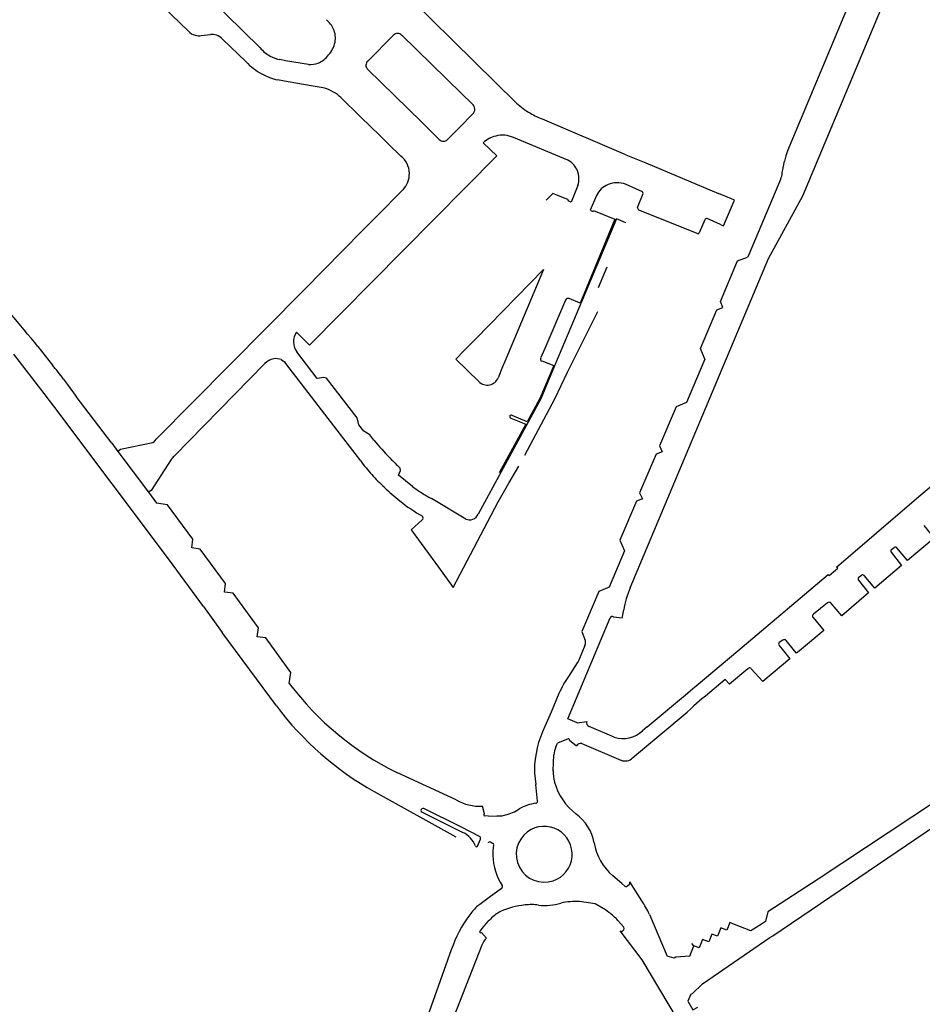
# Model space of a CAD drawing. Extents: x 148869 to 161638, y 453607 to 469810.
# Tile 863 of 1056: x 159128.04 to 159130.31, y 459844.93 to 459847.41. Entities that reach past the tile are written whole.
import ezdxf

# ---------------------------------------------------------------- set-up
doc = ezdxf.new("R2010")
doc.units = 0
doc.layers.add('LKI_V01_KANTRIJWEG', color=252, linetype='CONTINUOUS')

msp = doc.modelspace()

# ---------------------------------------------------------------- linework, layer by layer
at = {"layer": 'LKI_V01_KANTRIJWEG'}
for p, q in [((159129.9719, 459847.0804), (159130.296, 459847.8553)), ((159129.9719, 459847.0804), (159130.296, 459847.8553)), ((159128.6426, 459847.3386), (159128.4685, 459847.5099)), ((159128.6426, 459847.3386), (159128.4685, 459847.5099)), ((159128.377, 459847.4627), (159128.4616, 459847.3806)), ((159128.377, 459847.4627), (159128.4616, 459847.3806)), ((159129.2884, 459847.1996), (159129.0214, 459847.4628)), ((159129.2884, 459847.1996), (159129.0214, 459847.4628)), ((159128.4941, 459847.3695), (159128.5174, 459847.3725)), ((159128.4941, 459847.3695), (159128.5174, 459847.3725)), ((159128.5479, 459847.3606), (159128.607, 459847.3033)), ((159128.5479, 459847.3606), (159128.607, 459847.3033)), ((159128.9602, 459847.3519), (159128.9786, 459847.3702)), ((159128.9602, 459847.3519), (159128.9786, 459847.3702)), ((159128.9992, 459847.3702), (159129.1498, 459847.2237)), ((159128.9992, 459847.3702), (159129.1498, 459847.2237)), ((159128.9322, 459847.3239), (159128.9602, 459847.3519)), ((159128.9322, 459847.3239), (159128.9602, 459847.3519)), ((159128.7064, 459847.306), (159128.6924, 459847.309)), ((159128.7064, 459847.306), (159128.6924, 459847.309)), ((159128.7645, 459847.2967), (159128.7064, 459847.306)), ((159128.7645, 459847.2967), (159128.7064, 459847.306)), ((159128.9135, 459847.3052), (159128.9322, 459847.3239)), ((159128.9135, 459847.3052), (159128.9322, 459847.3239)), ((159129.0487, 459847.1521), (159128.9141, 459847.2839)), ((159129.0487, 459847.1521), (159128.9141, 459847.2839)), ((159128.7135, 459847.253), (159128.6865, 459847.258)), ((159128.7135, 459847.253), (159128.6865, 459847.258)), ((159128.776, 459847.2417), (159128.7135, 459847.253)), ((159128.776, 459847.2417), (159128.7135, 459847.253)), ((159128.8017, 459847.2378), (159128.776, 459847.2417)), ((159128.8017, 459847.2378), (159128.776, 459847.2417)), ((159128.8956, 459847.1648), (159128.8458, 459847.2134)), ((159128.8956, 459847.1648), (159128.8458, 459847.2134)), ((159129.1498, 459847.2237), (159129.1768, 459847.1974)), ((159129.1498, 459847.2237), (159129.1768, 459847.1974)), ((159128.9447, 459847.1169), (159128.8956, 459847.1648)), ((159128.9447, 459847.1169), (159128.8956, 459847.1648)), ((159129.1775, 459847.1718), (159129.1454, 459847.1392)), ((159129.1775, 459847.1718), (159129.1454, 459847.1392)), ((159129.5641, 459847.0693), (159129.3544, 459847.1588)), ((159129.5641, 459847.0693), (159129.3544, 459847.1588)), ((159129.0937, 459847.1081), (159129.0487, 459847.1521)), ((159129.0937, 459847.1081), (159129.0487, 459847.1521)), ((159129.1454, 459847.1392), (159129.1138, 459847.1072)), ((159129.1454, 459847.1392), (159129.1138, 459847.1072)), ((159128.9658, 459847.0962), (159128.9447, 459847.1169)), ((159128.9658, 459847.0962), (159128.9447, 459847.1169)), ((159129.4182, 459847.0554), (159129.2811, 459847.1126)), ((159129.4182, 459847.0554), (159129.2811, 459847.1126)), ((159128.9974, 459847.0658), (159128.9658, 459847.0962)), ((159128.9974, 459847.0658), (159128.9658, 459847.0962)), ((159129.5641, 459847.0693), (159129.6146, 459847.049)), ((159129.5641, 459847.0693), (159129.6146, 459847.049)), ((159129.6146, 459847.049), (159129.7974, 459846.9716)), ((159129.6146, 459847.049), (159129.7974, 459846.9716)), ((159129.9581, 459847.0235), (159129.9642, 459847.0528)), ((159129.9581, 459847.0235), (159129.9642, 459847.0528)), ((159129.934, 459846.9597), (159129.9544, 459847.0081)), ((159129.934, 459846.9597), (159129.9544, 459847.0081)), ((159129.6063, 459846.9759), (159129.5633, 459846.9948)), ((159129.6063, 459846.9759), (159129.5633, 459846.9948)), ((159128.9432, 459846.9214), (159128.9958, 459846.9747)), ((159128.9432, 459846.9214), (159128.9958, 459846.9747)), ((159128.9958, 459846.9747), (159129.0026, 459846.9814)), ((159128.9958, 459846.9747), (159129.0026, 459846.9814)), ((159129.8302, 459846.958), (159129.7974, 459846.9716)), ((159129.8302, 459846.958), (159129.7974, 459846.9716)), ((159129.8752, 459846.8206), (159129.934, 459846.9597)), ((159129.8752, 459846.8206), (159129.934, 459846.9597)), ((159128.9005, 459846.8781), (159128.9432, 459846.9214)), ((159128.9005, 459846.8781), (159128.9432, 459846.9214)), ((159129.8027, 459846.8937), (159129.7689, 459846.9085)), ((159129.8027, 459846.8937), (159129.7689, 459846.9085)), ((159129.7628, 459846.9053), (159129.7489, 459846.8724)), ((159129.7628, 459846.9053), (159129.7489, 459846.8724)), ((159128.8022, 459846.7784), (159128.9005, 459846.8781)), ((159128.8022, 459846.7784), (159128.9005, 459846.8781)), ((159129.7436, 459846.8706), (159129.7339, 459846.8748)), ((159129.7436, 459846.8706), (159129.7339, 459846.8748)), ((159129.8752, 459846.8206), (159129.8707, 459846.8116)), ((159129.8752, 459846.8206), (159129.8707, 459846.8116)), ((159129.4948, 459846.7349), (159129.5172, 459846.7866)), ((159129.4948, 459846.7349), (159129.5172, 459846.7866)), ((159128.7899, 459846.766), (159128.766, 459846.7418)), ((159128.7899, 459846.766), (159128.766, 459846.7418)), ((159128.8022, 459846.7784), (159128.7899, 459846.766)), ((159128.8022, 459846.7784), (159128.7899, 459846.766)), ((159129.3564, 459846.7806), (159129.1857, 459846.6054)), ((159129.3564, 459846.7806), (159129.1857, 459846.6054)), ((159129.3564, 459846.7806), (159129.2588, 459846.5481)), ((159129.3564, 459846.7806), (159129.2588, 459846.5481)), ((159128.766, 459846.7418), (159128.7506, 459846.7262)), ((159128.766, 459846.7418), (159128.7506, 459846.7262)), ((159128.7506, 459846.7262), (159128.3809, 459846.3526)), ((159128.7506, 459846.7262), (159128.3809, 459846.3526)), ((159129.412, 459846.7029), (159129.3595, 459846.5811)), ((159129.412, 459846.7029), (159129.3595, 459846.5811)), ((159128.082, 459846.5862), (159128.1195, 459846.5395)), ((159128.082, 459846.5862), (159128.1195, 459846.5395)), ((159129.1857, 459846.6054), (159129.1569, 459846.5758)), ((159129.1857, 459846.6054), (159129.1569, 459846.5758)), ((159128.7863, 459846.5059), (159128.735, 459846.5724)), ((159128.7863, 459846.5059), (159128.735, 459846.5724)), ((159129.1569, 459846.5758), (159129.1356, 459846.5539)), ((159129.1569, 459846.5758), (159129.1356, 459846.5539)), ((159129.3595, 459846.5811), (159129.3495, 459846.5581)), ((159129.3595, 459846.5811), (159129.3495, 459846.5581)), ((159129.3963, 459846.5652), (159129.3845, 459846.5372)), ((159129.3963, 459846.5652), (159129.3845, 459846.5372)), ((159128.4261, 459846.3102), (159128.6543, 459846.5435)), ((159128.4261, 459846.3102), (159128.6543, 459846.5435)), ((159128.6957, 459846.5532), (159128.7038, 459846.5472)), ((159128.6957, 459846.5532), (159128.7038, 459846.5472)), ((159129.1932, 459846.4982), (159129.1356, 459846.5539)), ((159129.1932, 459846.4982), (159129.1356, 459846.5539)), ((159129.2588, 459846.5481), (159129.2528, 459846.5346)), ((159129.2588, 459846.5481), (159129.2528, 459846.5346)), ((159129.3522, 459846.5497), (159129.3825, 459846.538)), ((159129.3522, 459846.5497), (159129.3825, 459846.538)), ((159129.2528, 459846.5346), (159129.2419, 459846.5071)), ((159129.2528, 459846.5346), (159129.2419, 459846.5071)), ((159128.1467, 459846.5042), (159128.1793, 459846.4606)), ((159128.1467, 459846.5042), (159128.1793, 459846.4606)), ((159128.2685, 459846.3429), (159128.1793, 459846.4606)), ((159128.2685, 459846.3429), (159128.1793, 459846.4606)), ((159128.929, 459846.3505), (159128.9191, 459846.3636)), ((159128.929, 459846.3505), (159128.9191, 459846.3636)), ((159128.2685, 459846.3429), (159128.2841, 459846.3219)), ((159128.2685, 459846.3429), (159128.2841, 459846.3219)), ((159128.3751, 459846.3464), (159128.3809, 459846.3526)), ((159128.3751, 459846.3464), (159128.3809, 459846.3526)), ((159128.2841, 459846.3219), (159128.361, 459846.2191)), ((159128.2841, 459846.3219), (159128.361, 459846.2191)), ((159128.4204, 459846.3041), (159128.4261, 459846.3102)), ((159128.4204, 459846.3041), (159128.4261, 459846.3102)), ((159129.2691, 459846.2419), (159129.2941, 459846.2848)), ((159129.2691, 459846.2419), (159129.2941, 459846.2848)), ((159129.0267, 459846.2332), (159128.9914, 459846.262)), ((159129.0267, 459846.2332), (159128.9914, 459846.262)), ((159128.361, 459846.2191), (159128.3816, 459846.1915)), ((159128.361, 459846.2191), (159128.3816, 459846.1915)), ((159128.4089, 459846.1871), (159128.3816, 459846.1915)), ((159128.4089, 459846.1871), (159128.3816, 459846.1915)), ((159129.1604, 459846.1515), (159129.074, 459846.203)), ((159129.1604, 459846.1515), (159129.074, 459846.203)), ((159129.0511, 459846.1492), (159129.0232, 459846.1246)), ((159129.0511, 459846.1492), (159129.0232, 459846.1246)), ((159129.0232, 459846.1246), (159129.092, 459846.0302)), ((159129.0232, 459846.1246), (159129.092, 459846.0302)), ((159129.5607, 459846.0712), (159129.522, 459845.9796)), ((159129.5607, 459846.0712), (159129.522, 459845.9796)), ((159130.2334, 459846.0747), (159130.2402, 459846.0799)), ((159130.2334, 459846.0747), (159130.2402, 459846.0799)), ((159128.5, 459845.9308), (159128.4145, 459846.048)), ((159128.5, 459845.9308), (159128.4145, 459846.048)), ((159129.092, 459846.0302), (159129.129, 459845.9794)), ((159129.092, 459846.0302), (159129.129, 459845.9794)), ((159130.1517, 459846.0056), (159130.1577, 459846.0101)), ((159130.1517, 459846.0056), (159130.1577, 459846.0101)), ((159130.0719, 459845.9404), (159130.037, 459845.9118)), ((159130.0719, 459845.9404), (159130.037, 459845.9118)), ((159128.5, 459845.9308), (159128.5469, 459845.866)), ((159128.5, 459845.9308), (159128.5469, 459845.866)), ((159129.5549, 459845.9019), (159129.5586, 459845.9224)), ((159129.5549, 459845.9019), (159129.5586, 459845.9224)), ((159129.4177, 459845.6478), (159129.5247, 459845.9029)), ((159129.4177, 459845.6478), (159129.5247, 459845.9029)), ((159129.5549, 459845.9019), (159129.5325, 459845.9045)), ((159129.5549, 459845.9019), (159129.5325, 459845.9045)), ((159128.6836, 459845.6806), (159128.5469, 459845.866)), ((159128.6836, 459845.6806), (159128.5469, 459845.866)), ((159129.9592, 459845.8467), (159129.9507, 459845.8401)), ((159129.9592, 459845.8467), (159129.9507, 459845.8401)), ((159129.9888, 459845.8195), (159129.9677, 459845.8457)), ((159129.9888, 459845.8195), (159129.9677, 459845.8457)), ((159129.7415, 459845.7316), (159129.8459, 459845.8195)), ((159129.7415, 459845.7316), (159129.8459, 459845.8195)), ((159129.9505, 459845.8329), (159129.9611, 459845.8195)), ((159129.9505, 459845.8329), (159129.9611, 459845.8195)), ((159129.814, 459845.747), (159129.7645, 459845.7056)), ((159129.814, 459845.747), (159129.7645, 459845.7056)), ((159129.7135, 459845.7076), (159129.733, 459845.7246)), ((159129.7135, 459845.7076), (159129.733, 459845.7246)), ((159129.733, 459845.7246), (159129.7415, 459845.7316)), ((159129.733, 459845.7246), (159129.7415, 459845.7316)), ((159129.3954, 459845.7118), (159129.3755, 459845.6653)), ((159129.3954, 459845.7118), (159129.3755, 459845.6653)), ((159129.6176, 459845.6277), (159129.704, 459845.7006)), ((159129.6176, 459845.6277), (159129.704, 459845.7006)), ((159129.704, 459845.7006), (159129.7135, 459845.7076)), ((159129.704, 459845.7006), (159129.7135, 459845.7076)), ((159129.7555, 459845.6986), (159129.7355, 459845.6811)), ((159129.7555, 459845.6986), (159129.7355, 459845.6811)), ((159129.7645, 459845.7056), (159129.7555, 459845.6986)), ((159129.7645, 459845.7056), (159129.7555, 459845.6986)), ((159129.7275, 459845.6736), (159129.7184, 459845.6649)), ((159129.7275, 459845.6736), (159129.7184, 459845.6649)), ((159129.7355, 459845.6811), (159129.7275, 459845.6736)), ((159129.7355, 459845.6811), (159129.7275, 459845.6736)), ((159129.3755, 459845.6653), (159129.3599, 459845.6287)), ((159129.3755, 459845.6653), (159129.3599, 459845.6287)), ((159129.4413, 459845.6382), (159129.4177, 459845.6478)), ((159129.4413, 459845.6382), (159129.4177, 459845.6478)), ((159129.5812, 459845.5501), (159129.7184, 459845.6649)), ((159129.5812, 459845.5501), (159129.7184, 459845.6649)), ((159129.4413, 459845.6382), (159129.4657, 459845.6417)), ((159129.4413, 459845.6382), (159129.4657, 459845.6417)), ((159129.5348, 459845.602), (159129.4717, 459845.6289)), ((159129.5348, 459845.602), (159129.4717, 459845.6289)), ((159129.6176, 459845.6277), (159129.6063, 459845.6179)), ((159129.6176, 459845.6277), (159129.6063, 459845.6179)), ((159129.4189, 459845.5978), (159129.3918, 459845.5873)), ((159129.4189, 459845.5978), (159129.3918, 459845.5873)), ((159129.422, 459845.5943), (159129.4399, 459845.5804)), ((159129.422, 459845.5943), (159129.4399, 459845.5804)), ((159129.3879, 459845.5774), (159129.3918, 459845.5873)), ((159129.3879, 459845.5774), (159129.3918, 459845.5873)), ((159129.4528, 459845.5858), (159129.5518, 459845.544)), ((159129.4528, 459845.5858), (159129.5518, 459845.544)), ((159129.3806, 459845.5176), (159129.3828, 459845.5574)), ((159129.3806, 459845.5176), (159129.3828, 459845.5574)), ((159129.1368, 459845.4438), (159128.987, 459845.5131)), ((159129.1368, 459845.4438), (159128.987, 459845.5131)), ((159129.3338, 459845.5181), (159129.3338, 459845.5109)), ((159129.3338, 459845.5181), (159129.3338, 459845.5109)), ((159129.3338, 459845.5109), (159129.337, 459845.4827)), ((159129.3338, 459845.5109), (159129.337, 459845.4827)), ((159129.3418, 459845.441), (159129.337, 459845.4827)), ((159129.3418, 459845.441), (159129.337, 459845.4827)), ((159128.9297, 459845.4648), (159129.1353, 459845.351)), ((159128.9297, 459845.4648), (159129.1353, 459845.351)), ((159129.1478, 459845.3757), (159129.0551, 459845.4222)), ((159129.1478, 459845.3757), (159129.0551, 459845.4222)), ((159129.2076, 459845.4086), (159129.2025, 459845.4283)), ((159129.2076, 459845.4086), (159129.2025, 459845.4283)), ((159129.0508, 459845.4132), (159129.1535, 459845.362)), ((159129.0508, 459845.4132), (159129.1535, 459845.362)), ((159129.2183, 459845.4031), (159129.2082, 459845.4037)), ((159129.2183, 459845.4031), (159129.2082, 459845.4037)), ((159129.2526, 459845.4042), (159129.2607, 459845.4062)), ((159129.2526, 459845.4042), (159129.2607, 459845.4062)), ((159129.9341, 459845.1017), (159130.3921, 459845.4124)), ((159129.9341, 459845.1017), (159130.3921, 459845.4124)), ((159129.1953, 459845.3519), (159129.1478, 459845.3757)), ((159129.1953, 459845.3519), (159129.1478, 459845.3757)), ((159129.1902, 459845.3276), (159129.1974, 459845.3451)), ((159129.1902, 459845.3276), (159129.1974, 459845.3451)), ((159129.2236, 459845.3378), (159129.228, 459845.3352)), ((159129.2236, 459845.3378), (159129.228, 459845.3352)), ((159129.5539, 459845.2333), (159129.5311, 459845.2526)), ((159129.5539, 459845.2333), (159129.5311, 459845.2526)), ((159129.2508, 459845.221), (159129.2199, 459845.1983)), ((159129.2508, 459845.221), (159129.2199, 459845.1983)), ((159129.5539, 459845.2333), (159129.5614, 459845.227)), ((159129.5539, 459845.2333), (159129.5614, 459845.227)), ((159129.5684, 459845.2275), (159129.573, 459845.2319)), ((159129.5684, 459845.2275), (159129.573, 459845.2319)), ((159129.6043, 459845.19), (159129.5737, 459845.2379)), ((159129.6043, 459845.19), (159129.5737, 459845.2379)), ((159129.2199, 459845.1983), (159129.1957, 459845.1806)), ((159129.2199, 459845.1983), (159129.1957, 459845.1806)), ((159129.1957, 459845.1806), (159129.1907, 459845.1768)), ((159129.1957, 459845.1806), (159129.1907, 459845.1768)), ((159129.4868, 459845.1823), (159129.4476, 459845.1876)), ((159129.4868, 459845.1823), (159129.4476, 459845.1876)), ((159129.5129, 459845.1671), (159129.4868, 459845.1823)), ((159129.5129, 459845.1671), (159129.4868, 459845.1823)), ((159129.5211, 459845.1604), (159129.5129, 459845.1671)), ((159129.5211, 459845.1604), (159129.5129, 459845.1671)), ((159129.6234, 459845.1554), (159129.6679, 459845.0502)), ((159129.6234, 459845.1554), (159129.6679, 459845.0502)), ((159129.8786, 459845.1138), (159129.838, 459845.13)), ((159129.8786, 459845.1138), (159129.838, 459845.13)), ((159129.9056, 459845.1307), (159129.8786, 459845.1138)), ((159129.9056, 459845.1307), (159129.8786, 459845.1138)), ((159129.9136, 459845.1357), (159129.9056, 459845.1307)), ((159129.9136, 459845.1357), (159129.9056, 459845.1307)), ((159129.9161, 459845.1372), (159129.9136, 459845.1357)), ((159129.9161, 459845.1372), (159129.9136, 459845.1357)), ((159129.2016, 459845.1211), (159129.1963, 459845.1134)), ((159129.2016, 459845.1211), (159129.1963, 459845.1134)), ((159129.2004, 459845.1098), (159129.2132, 459845.0959)), ((159129.2004, 459845.1098), (159129.2132, 459845.0959)), ((159129.5574, 459845.1147), (159129.559, 459845.1169)), ((159129.5574, 459845.1147), (159129.559, 459845.1169)), ((159129.7576, 459844.981), (159129.9266, 459845.0972)), ((159129.7576, 459844.981), (159129.9266, 459845.0972)), ((159129.9266, 459845.0972), (159129.9341, 459845.1017)), ((159129.9266, 459845.0972), (159129.9341, 459845.1017)), ((159129.2013, 459845.0781), (159129.0495, 459844.6927)), ((159129.2013, 459845.0781), (159129.0495, 459844.6927)), ((159129.7486, 459845.0714), (159129.735, 459845.0761)), ((159129.7486, 459845.0714), (159129.735, 459845.0761)), ((159129.1242, 459845.0662), (159129.0381, 459844.8247)), ((159129.1242, 459845.0662), (159129.0381, 459844.8247)), ((159129.6862, 459845.0453), (159129.6679, 459845.0502)), ((159129.6862, 459845.0453), (159129.6679, 459845.0502)), ((159129.6899, 459845.0479), (159129.6862, 459845.0453)), ((159129.6899, 459845.0479), (159129.6862, 459845.0453)), ((159129.7252, 459845.0506), (159129.6899, 459845.0479)), ((159129.7252, 459845.0506), (159129.6899, 459845.0479)), ((159129.7324, 459844.9561), (159129.7576, 459844.981)), ((159129.7324, 459844.9561), (159129.7576, 459844.981)), ((159129.7279, 459844.9543), (159129.7205, 459844.9365)), ((159129.7279, 459844.9543), (159129.7205, 459844.9365)), ((159129.7279, 459844.9543), (159129.7324, 459844.9561)), ((159129.7279, 459844.9543), (159129.7324, 459844.9561))]:
    msp.add_line(p, q, dxfattribs=at)
for points in [[(159129.5752, 459845.9782), (159129.9233, 459846.8077), (159130.0102, 459846.9658), (159130.3094, 459847.6802)], [(159129.5752, 459845.9782), (159129.9233, 459846.8077), (159130.0102, 459846.9658), (159130.3094, 459847.6802)], [(159129.2047, 459847.0994), (159129.2387, 459847.0665), (159128.7666, 459846.5898), (159128.7341, 459846.6227)], [(159129.2047, 459847.0994), (159129.2387, 459847.0665), (159128.7666, 459846.5898), (159128.7341, 459846.6227)], [(159129.4433, 459846.992), (159129.4264, 459846.9495), (159129.4184, 459846.9535)], [(159129.4433, 459846.992), (159129.4264, 459846.9495), (159129.4184, 459846.9535)], [(159129.3885, 459846.9686), (159129.3804, 459846.9719), (159129.3634, 459846.9553)], [(159129.3885, 459846.9686), (159129.3804, 459846.9719), (159129.3634, 459846.9553)], [(159129.4184, 459846.9535), (159129.4194, 459846.956), (159129.3885, 459846.9686)], [(159129.4184, 459846.9535), (159129.4194, 459846.956), (159129.3885, 459846.9686)], [(159129.4899, 459846.9666), (159129.4745, 459846.9296), (159129.4778, 459846.9282)], [(159129.4899, 459846.9666), (159129.4745, 459846.9296), (159129.4778, 459846.9282)], [(159129.7339, 459846.8748), (159129.5964, 459846.9299), (159129.5934, 459846.9364), (159129.6078, 459846.9715), (159129.6063, 459846.9759)], [(159129.7339, 459846.8748), (159129.5964, 459846.9299), (159129.5934, 459846.9364), (159129.6078, 459846.9715), (159129.6063, 459846.9759)], [(159129.8027, 459846.8937), (159129.81, 459846.89), (159129.8377, 459846.9551), (159129.8302, 459846.958)], [(159129.8027, 459846.8937), (159129.81, 459846.89), (159129.8377, 459846.9551), (159129.8302, 459846.958)], [(159129.5638, 459846.898), (159129.5404, 459846.9075), (159129.3963, 459846.5652)], [(159129.5638, 459846.898), (159129.5404, 459846.9075), (159129.3963, 459846.5652)], [(159129.4778, 459846.9282), (159129.4815, 459846.9266), (159129.4825, 459846.9291), (159129.5365, 459846.9068), (159129.4485, 459846.6956), (159129.421, 459846.707)], [(159129.4778, 459846.9282), (159129.4815, 459846.9266), (159129.4825, 459846.9291), (159129.5365, 459846.9068), (159129.4485, 459846.6956), (159129.421, 459846.707)], [(159129.7634, 459846.5545), (159129.7524, 459846.5808), (159129.7936, 459846.6784), (159129.8086, 459846.6844), (159129.8023, 459846.6995), (159129.8456, 459846.8022), (159129.8707, 459846.8116)], [(159129.7634, 459846.5545), (159129.7524, 459846.5808), (159129.7936, 459846.6784), (159129.8086, 459846.6844), (159129.8023, 459846.6995), (159129.8456, 459846.8022), (159129.8707, 459846.8116)], [(159129.3091, 459846.3128), (159129.3852, 459846.4545), (159129.4172, 459846.5219), (159129.4934, 459846.6744)], [(159129.3091, 459846.3128), (159129.3852, 459846.4545), (159129.4172, 459846.5219), (159129.4934, 459846.6744)], [(159128.4145, 459846.048), (159128.1227, 459846.4363), (159128.0982, 459846.4681), (159128.0215, 459846.5665)], [(159128.4145, 459846.048), (159128.1227, 459846.4363), (159128.0982, 459846.4681), (159128.0215, 459846.5665)], [(159128.7038, 459846.5472), (159128.7068, 459846.5432), (159128.8527, 459846.3536), (159128.8958, 459846.2982)], [(159128.7038, 459846.5472), (159128.7068, 459846.5432), (159128.8527, 459846.3536), (159128.8958, 459846.2982)], [(159129.3845, 459846.5372), (159129.3497, 459846.4544), (159129.192, 459846.164)], [(159129.3845, 459846.5372), (159129.3497, 459846.4544), (159129.192, 459846.164)], [(159129.3825, 459846.538), (159129.3472, 459846.4554), (159129.3153, 459846.3968), (159129.2778, 459846.4127)], [(159129.3825, 459846.538), (159129.3472, 459846.4554), (159129.3153, 459846.3968), (159129.2778, 459846.4127)], [(159129.7634, 459846.5545), (159129.7608, 459846.5481), (159129.7169, 459846.4449)], [(159129.7634, 459846.5545), (159129.7608, 459846.5481), (159129.7169, 459846.4449)], [(159128.8866, 459846.4064), (159128.8098, 459846.5065), (159128.8028, 459846.5084), (159128.7863, 459846.5059)], [(159128.8866, 459846.4064), (159128.8098, 459846.5065), (159128.8028, 459846.5084), (159128.7863, 459846.5059)], [(159129.7169, 459846.4449), (159129.6907, 459846.434), (159129.649, 459846.3356), (159129.6557, 459846.3212), (159129.6401, 459846.3149), (159129.5986, 459846.2178), (159129.6063, 459846.2022), (159129.5908, 459846.1968), (159129.549, 459846.098), (159129.5607, 459846.0712)], [(159129.7169, 459846.4449), (159129.6907, 459846.434), (159129.649, 459846.3356), (159129.6557, 459846.3212), (159129.6401, 459846.3149), (159129.5986, 459846.2178), (159129.6063, 459846.2022), (159129.5908, 459846.1968), (159129.549, 459846.098), (159129.5607, 459846.0712)], [(159128.9191, 459846.3636), (159128.9037, 459846.3733), (159128.8916, 459846.3892), (159128.8866, 459846.4064)], [(159128.9191, 459846.3636), (159128.9037, 459846.3733), (159128.8916, 459846.3892), (159128.8866, 459846.4064)], [(159129.2746, 459846.4056), (159129.3119, 459846.3908), (159129.2452, 459846.2677)], [(159129.2746, 459846.4056), (159129.3119, 459846.3908), (159129.2452, 459846.2677)], [(159130.2963, 459846.2029), (159130.3937, 459846.2855), (159130.5279, 459846.399)], [(159130.2963, 459846.2029), (159130.3937, 459846.2855), (159130.5279, 459846.399)], [(159128.3751, 459846.3464), (159128.3725, 459846.3435), (159128.2904, 459846.3264), (159128.2841, 459846.3219)], [(159128.3751, 459846.3464), (159128.3725, 459846.3435), (159128.2904, 459846.3264), (159128.2841, 459846.3219)], [(159128.4204, 459846.3041), (159128.4183, 459846.3019), (159128.3675, 459846.2237), (159128.361, 459846.2191)], [(159128.4204, 459846.3041), (159128.4183, 459846.3019), (159128.3675, 459846.2237), (159128.361, 459846.2191)], [(159128.9914, 459846.262), (159128.9958, 459846.274), (159128.9953, 459846.28)], [(159128.9914, 459846.262), (159128.9958, 459846.274), (159128.9953, 459846.28)], [(159129.129, 459845.9794), (159129.2419, 459846.1952), (159129.2691, 459846.2419)], [(159129.129, 459845.9794), (159129.2419, 459846.1952), (159129.2691, 459846.2419)], [(159129.8459, 459845.8195), (159130.0742, 459846.0119), (159130.0762, 459846.0094), (159130.0982, 459846.0275), (159130.0952, 459846.0305), (159130.2963, 459846.2029)], [(159129.8459, 459845.8195), (159130.0742, 459846.0119), (159130.0762, 459846.0094), (159130.0982, 459846.0275), (159130.0952, 459846.0305), (159130.2963, 459846.2029)], [(159128.7159, 459845.7373), (159128.72, 459845.7649), (159128.6566, 459845.8519), (159128.6348, 459845.8552), (159128.6382, 459845.8772), (159128.5744, 459845.9644), (159128.5523, 459845.9672), (159128.5555, 459845.9891), (159128.4917, 459846.0759), (159128.4701, 459846.0787), (159128.4733, 459846.1008), (159128.4089, 459846.1871)], [(159128.7159, 459845.7373), (159128.72, 459845.7649), (159128.6566, 459845.8519), (159128.6348, 459845.8552), (159128.6382, 459845.8772), (159128.5744, 459845.9644), (159128.5523, 459845.9672), (159128.5555, 459845.9891), (159128.4917, 459846.0759), (159128.4701, 459846.0787), (159128.4733, 459846.1008), (159128.4089, 459846.1871)], [(159130.3146, 459846.1352), (159130.3413, 459846.1036), (159130.274, 459846.0474), (159130.247, 459846.0793)], [(159130.3146, 459846.1352), (159130.3413, 459846.1036), (159130.274, 459846.0474), (159130.247, 459846.0793)], [(159130.2325, 459846.0677), (159130.259, 459846.0349), (159130.1912, 459845.9777), (159130.1644, 459846.0094)], [(159130.2325, 459846.0677), (159130.259, 459846.0349), (159130.1912, 459845.9777), (159130.1644, 459846.0094)], [(159130.1503, 459845.9976), (159130.1753, 459845.9657), (159130.108, 459845.908), (159130.0799, 459845.941)], [(159130.1503, 459845.9976), (159130.1753, 459845.9657), (159130.108, 459845.908), (159130.0799, 459845.941)], [(159129.522, 459845.9796), (159129.4956, 459845.9691), (159129.4535, 459845.868), (159129.461, 459845.8482)], [(159129.522, 459845.9796), (159129.4956, 459845.9691), (159129.4535, 459845.868), (159129.461, 459845.8482)], [(159130.0358, 459845.9037), (159130.0626, 459845.8709), (159130.0012, 459845.8195)], [(159130.0358, 459845.9037), (159130.0626, 459845.8709), (159130.0012, 459845.8195)], [(159129.4609, 459845.8333), (159129.4454, 459845.7963), (159129.4435, 459845.7926), (159129.4412, 459845.7891), (159129.4192, 459845.7552)], [(159129.4609, 459845.8333), (159129.4454, 459845.7963), (159129.4435, 459845.7926), (159129.4412, 459845.7891), (159129.4192, 459845.7552)], [(159129.9611, 459845.8195), (159129.977, 459845.7994), (159129.909, 459845.7425), (159129.8801, 459845.7745)], [(159129.9611, 459845.8195), (159129.977, 459845.7994), (159129.909, 459845.7425), (159129.8801, 459845.7745)], [(159130.0012, 459845.8195), (159129.9938, 459845.8133), (159129.9888, 459845.8195)], [(159130.0012, 459845.8195), (159129.9938, 459845.8133), (159129.9888, 459845.8195)], [(159129.8715, 459845.774), (159129.8255, 459845.7355), (159129.814, 459845.747)], [(159129.8715, 459845.774), (159129.8255, 459845.7355), (159129.814, 459845.747)], [(159130.3693, 459845.4357), (159130.3443, 459845.4402), (159130.0487, 459845.2446), (159129.9222, 459845.1617), (159129.9161, 459845.1372)], [(159130.3693, 459845.4357), (159130.3443, 459845.4402), (159130.0487, 459845.2446), (159129.9222, 459845.1617), (159129.9161, 459845.1372)], [(159129.2183, 459845.4031), (159129.2388, 459845.4035), (159129.2526, 459845.4042)], [(159129.2183, 459845.4031), (159129.2388, 459845.4035), (159129.2526, 459845.4042)], [(159129.5587, 459845.1231), (159129.5513, 459845.1319), (159129.5436, 459845.1404)], [(159129.5587, 459845.1231), (159129.5513, 459845.1319), (159129.5436, 459845.1404)], [(159129.8183, 459845.1158), (159129.8037, 459845.1213), (159129.7946, 459845.1003)], [(159129.8183, 459845.1158), (159129.8037, 459845.1213), (159129.7946, 459845.1003)], [(159129.838, 459845.13), (159129.8262, 459845.1348), (159129.8183, 459845.1158)], [(159129.838, 459845.13), (159129.8262, 459845.1348), (159129.8183, 459845.1158)], [(159129.682, 459844.8838), (159129.6944, 459844.8913), (159129.6052, 459845.0414), (159129.55, 459845.1144)], [(159129.682, 459844.8838), (159129.6944, 459844.8913), (159129.6052, 459845.0414), (159129.55, 459845.1144)], [(159129.7946, 459845.1003), (159129.7811, 459845.1058), (159129.7731, 459845.0868)], [(159129.7946, 459845.1003), (159129.7811, 459845.1058), (159129.7731, 459845.0868)], [(159129.7252, 459845.0506), (159129.735, 459845.0761), (159129.7306, 459845.0825)], [(159129.7252, 459845.0506), (159129.735, 459845.0761), (159129.7306, 459845.0825)], [(159129.7731, 459845.0868), (159129.7576, 459845.0924), (159129.7486, 459845.0714)], [(159129.7731, 459845.0868), (159129.7576, 459845.0924), (159129.7486, 459845.0714)], [(159129.7205, 459844.9365), (159129.7325, 459844.9151), (159129.7452, 459844.922)], [(159129.7205, 459844.9365), (159129.7325, 459844.9151), (159129.7452, 459844.922)]]:
    msp.add_lwpolyline(points, dxfattribs=at)
for centre, radius, start, end in [((159128.7638, 459847.3564), 0.0703, 24.8241, 49.1554), ((159128.7638, 459847.3564), 0.0703, 24.8241, 49.1554), ((159128.4887, 459847.4069), 0.0378, 224.1722, 254.8735), ((159128.4887, 459847.4069), 0.0378, 224.1722, 254.8735), ((159128.77, 459847.3629), 0.0621, 350.6925, 21.771), ((159128.77, 459847.3629), 0.0621, 350.6925, 21.771), ((159128.4888, 459847.407), 0.0379, 254.7945, 277.9682), ((159128.4888, 459847.407), 0.0379, 254.7945, 277.9682), ((159128.5201, 459847.3346), 0.038, 71.1401, 93.9577), ((159128.5201, 459847.3346), 0.038, 71.1401, 93.9577), ((159128.5199, 459847.3342), 0.0384, 43.3876, 71.1456), ((159128.5199, 459847.3342), 0.0384, 43.3876, 71.1456), ((159128.9889, 459847.3607), 0.0141, 91.3509, 137.2428), ((159128.9889, 459847.3607), 0.0141, 91.3509, 137.2428), ((159128.989, 459847.361), 0.0137, 41.8228, 91.4536), ((159128.989, 459847.361), 0.0137, 41.8228, 91.4536), ((159128.7088, 459847.3939), 0.0862, 219.8494, 241.7319), ((159128.7088, 459847.3939), 0.0862, 219.8494, 241.7319), ((159128.7671, 459847.3655), 0.0653, 316.9495, 348.8502), ((159128.7671, 459847.3655), 0.0653, 316.9495, 348.8502), ((159128.7098, 459847.3945), 0.0873, 241.3156, 258.4929), ((159128.7098, 459847.3945), 0.0873, 241.3156, 258.4929), ((159128.7652, 459847.3573), 0.0616, 292.1517, 323.7033), ((159128.7652, 459847.3573), 0.0616, 292.1517, 323.7033), ((159128.9228, 459847.2948), 0.0139, 131.9787, 178.8682), ((159128.9228, 459847.2948), 0.0139, 131.9787, 178.8682), ((159128.7229, 459847.4147), 0.1608, 223.8473, 241.834), ((159128.7229, 459847.4147), 0.1608, 223.8473, 241.834), ((159128.767, 459847.3611), 0.0645, 267.7266, 289.4284), ((159128.767, 459847.3611), 0.0645, 267.7266, 289.4284), ((159128.9232, 459847.2949), 0.0143, 179.3382, 230.5671), ((159128.9232, 459847.2949), 0.0143, 179.3382, 230.5671), ((159128.7234, 459847.4153), 0.1616, 241.8148, 256.8253), ((159128.7234, 459847.4153), 0.1616, 241.8148, 256.8253), ((159128.7801, 459847.1466), 0.0937, 59.5535, 76.6912), ((159128.7801, 459847.1466), 0.0937, 59.5535, 76.6912), ((159128.7788, 459847.1448), 0.0959, 45.6738, 59.4503), ((159128.7788, 459847.1448), 0.0959, 45.6738, 59.4503), ((159129.1672, 459847.1843), 0.0163, 0.118, 53.8134), ((159129.1672, 459847.1843), 0.0163, 0.118, 53.8134), ((159129.1673, 459847.1843), 0.0162, 309.1388, 359.8386), ((159129.1673, 459847.1843), 0.0162, 309.1388, 359.8386), ((159129.4277, 459847.3515), 0.2061, 227.4692, 239.6061), ((159129.4277, 459847.3515), 0.2061, 227.4692, 239.6061), ((159129.4279, 459847.351), 0.2058, 239.5045, 249.0934), ((159129.4279, 459847.351), 0.2058, 239.5045, 249.0934), ((159129.1041, 459847.1164), 0.0133, 218.6505, 274.9764), ((159129.1041, 459847.1164), 0.0133, 218.6505, 274.9764), ((159129.1043, 459847.1162), 0.0131, 274.2248, 316.8005), ((159129.1043, 459847.1162), 0.0131, 274.2248, 316.8005), ((159129.253, 459847.0479), 0.0706, 103.8171, 133.1814), ((159129.253, 459847.0479), 0.0706, 103.8171, 133.1814), ((159129.2529, 459847.0484), 0.0701, 66.2891, 103.8528), ((159129.2529, 459847.0484), 0.0701, 66.2891, 103.8528), ((159128.9607, 459847.0211), 0.0578, 1.7285, 50.6195), ((159128.9607, 459847.0211), 0.0578, 1.7285, 50.6195), ((159130.1142, 459847.0256), 0.1525, 158.9051, 169.6981), ((159130.1142, 459847.0256), 0.1525, 158.9051, 169.6981), ((159129.3931, 459847.0088), 0.053, 21.8374, 61.6984), ((159129.3931, 459847.0088), 0.053, 21.8374, 61.6984), ((159128.9606, 459847.0212), 0.0579, 316.4867, 1.6381), ((159128.9606, 459847.0212), 0.0579, 316.4867, 1.6381), ((159129.393, 459847.0088), 0.053, 341.5559, 21.8347), ((159129.393, 459847.0088), 0.053, 341.5559, 21.8347), ((159129.8976, 459847.0301), 0.0609, 338.8675, 353.7804), ((159129.8976, 459847.0301), 0.0609, 338.8675, 353.7804), ((159129.5422, 459846.9403), 0.0586, 113.0139, 153.2663), ((159129.5422, 459846.9403), 0.0586, 113.0139, 153.2663), ((159129.542, 459846.9404), 0.0584, 68.7175, 112.9239), ((159129.542, 459846.9404), 0.0584, 68.7175, 112.9239), ((159129.7675, 459846.9038), 0.00487, 72.9114, 161.8706), ((159129.7675, 459846.9038), 0.00487, 72.9114, 161.8706), ((159129.7453, 459846.8744), 0.00414, 245.9856, 330.6241), ((159129.7453, 459846.8744), 0.00414, 245.9856, 330.6241), ((159126.3927, 459845.2546), 2.151, 38.2478, 43.9828), ((159126.3927, 459845.2546), 2.151, 38.2478, 43.9828), ((159129.4194, 459846.7001), 0.00796, 119.3132, 158.9542), ((159129.4194, 459846.7001), 0.00796, 119.3132, 158.9542), ((159129.4183, 459846.7008), 0.00676, 66.3056, 114.1125), ((159129.4183, 459846.7008), 0.00676, 66.3056, 114.1125), ((159128.7704, 459846.5983), 0.0438, 146.0823, 181.7037), ((159128.7704, 459846.5983), 0.0438, 146.0823, 181.7037), ((159128.7705, 459846.5981), 0.0438, 181.5019, 215.9128), ((159128.7705, 459846.5981), 0.0438, 181.5019, 215.9128), ((159126.7169, 459845.4354), 1.7851, 36.7798, 38.2099), ((159126.7169, 459845.4354), 1.7851, 36.7798, 38.2099), ((159128.6824, 459846.5165), 0.039, 98.3124, 136.1359), ((159128.6824, 459846.5165), 0.039, 98.3124, 136.1359), ((159128.6824, 459846.5162), 0.0394, 70.1741, 98.2013), ((159128.6824, 459846.5162), 0.0394, 70.1741, 98.2013), ((159129.3543, 459846.5549), 0.00567, 146.2933, 201.1957), ((159129.3543, 459846.5549), 0.00567, 146.2933, 201.1957), ((159129.3535, 459846.5542), 0.00472, 196.2857, 254.4216), ((159129.3535, 459846.5542), 0.00472, 196.2857, 254.4216), ((159129.2147, 459846.5183), 0.0295, 223.1868, 282.2511), ((159129.2147, 459846.5183), 0.0295, 223.1868, 282.2511), ((159129.2147, 459846.5182), 0.0294, 282.2756, 337.6951), ((159129.2147, 459846.5182), 0.0294, 282.2756, 337.6951), ((159129.2755, 459846.4095), 0.00405, 155.8495, 256.3751), ((159129.2755, 459846.4095), 0.00405, 155.8495, 256.3751), ((159129.2754, 459846.4096), 0.00394, 52.6475, 155.5605), ((159129.2754, 459846.4096), 0.00394, 52.6475, 155.5605), ((159129.4662, 459846.79), 0.6941, 219.293, 224.34), ((159129.4662, 459846.79), 0.6941, 219.293, 224.34), ((159129.2513, 459846.5552), 0.4386, 215.8632, 221.666), ((159129.2513, 459846.5552), 0.4386, 215.8632, 221.666), ((159129.6244, 459846.95), 0.919, 224.5798, 226.8051), ((159129.6244, 459846.95), 0.919, 224.5798, 226.8051), ((159129.2974, 459846.6014), 0.5037, 222.1017, 227.2541), ((159129.2974, 459846.6014), 0.5037, 222.1017, 227.2541), ((159129.3406, 459846.6309), 0.5549, 226.0489, 231.3874), ((159129.3406, 459846.6309), 0.5549, 226.0489, 231.3874), ((159129.2507, 459846.5323), 0.3736, 233.1775, 237.5041), ((159129.2507, 459846.5323), 0.3736, 233.1775, 237.5041), ((159129.3784, 459846.7463), 0.6228, 238.1682, 240.7407), ((159129.3784, 459846.7463), 0.6228, 238.1682, 240.7407), ((159129.2911, 459846.5755), 0.4808, 231.8723, 240.1127), ((159129.2911, 459846.5755), 0.4808, 231.8723, 240.1127), ((159129.1701, 459846.1732), 0.0237, 290.8201, 337.095), ((159129.1701, 459846.1732), 0.0237, 290.8201, 337.095), ((159129.0458, 459846.1542), 0.00734, 316.4315, 355.6435), ((159129.0458, 459846.1542), 0.00734, 316.4315, 355.6435), ((159129.0438, 459846.1536), 0.00928, 0.7414, 33.4963), ((159129.0438, 459846.1536), 0.00928, 0.7414, 33.4963), ((159129.1701, 459846.173), 0.0236, 245.8786, 291.0183), ((159129.1701, 459846.173), 0.0236, 245.8786, 291.0183), ((159130.2363, 459846.0708), 0.00494, 126.7053, 219.1243), ((159130.2363, 459846.0708), 0.00494, 126.7053, 219.1243), ((159130.2433, 459846.076), 0.00497, 40.8979, 127.4801), ((159130.2433, 459846.076), 0.00497, 40.8979, 127.4801), ((159130.1545, 459846.001), 0.00535, 121.1818, 168.2413), ((159130.1545, 459846.001), 0.00535, 121.1818, 168.2413), ((159130.156, 459846.0013), 0.00683, 172.8929, 212.857), ((159130.156, 459846.0013), 0.00683, 172.8929, 212.857), ((159130.1607, 459846.0061), 0.00497, 41.6477, 126.54), ((159130.1607, 459846.0061), 0.00497, 41.6477, 126.54), ((159129.7742, 459845.8884), 0.2183, 155.7101, 171.0216), ((159129.7742, 459845.8884), 0.2183, 155.7101, 171.0216), ((159130.0773, 459845.932), 0.00996, 94.9318, 122.4732), ((159130.0773, 459845.932), 0.00996, 94.9318, 122.4732), ((159130.0762, 459845.9347), 0.0072, 59.7272, 88.7312), ((159130.0762, 459845.9347), 0.0072, 59.7272, 88.7312), ((159129.5291, 459845.901), 0.00485, 45.37, 156.5472), ((159129.5291, 459845.901), 0.00485, 45.37, 156.5472), ((159130.04, 459845.9069), 0.00594, 145.9212, 180.0185), ((159130.04, 459845.9069), 0.00594, 145.9212, 180.0185), ((159130.0384, 459845.9072), 0.00435, 183.9497, 233.795), ((159130.0384, 459845.9072), 0.00435, 183.9497, 233.795), ((159130.0379, 459845.9088), 0.00321, 106.6042, 153.5797), ((159130.0379, 459845.9088), 0.00321, 106.6042, 153.5797), ((159129.4433, 459845.8409), 0.0191, 336.7611, 22.6232), ((159129.4433, 459845.8409), 0.0191, 336.7611, 22.6232), ((159129.9633, 459845.8393), 0.00839, 83.7602, 119.2552), ((159129.9633, 459845.8393), 0.00839, 83.7602, 119.2552), ((159129.9629, 459845.8413), 0.00655, 42.8102, 78.1289), ((159129.9629, 459845.8413), 0.00655, 42.8102, 78.1289), ((159129.9533, 459845.8364), 0.00451, 124.3691, 177.1332), ((159129.9533, 459845.8364), 0.00451, 124.3691, 177.1332), ((159129.9536, 459845.8367), 0.00486, 180.5442, 230.2016), ((159129.9536, 459845.8367), 0.00486, 180.5442, 230.2016), ((159129.8755, 459845.7716), 0.00459, 110.9266, 149.0756), ((159129.8755, 459845.7716), 0.00459, 110.9266, 149.0756), ((159129.8759, 459845.7728), 0.00375, 79.4035, 123.5356), ((159129.8759, 459845.7728), 0.00375, 79.4035, 123.5356), ((159129.8763, 459845.7718), 0.00468, 34.6082, 85.6555), ((159129.8763, 459845.7718), 0.00468, 34.6082, 85.6555), ((159129.6429, 459845.6049), 0.2695, 146.1003, 156.6381), ((159129.6429, 459845.6049), 0.2695, 146.1003, 156.6381), ((159129.3227, 459846.1948), 0.7599, 217.0186, 243.7828), ((159129.3227, 459846.1948), 0.7599, 217.0186, 243.7828), ((159129.3258, 459846.1647), 0.8042, 217.0105, 240.4954), ((159129.3258, 459846.1647), 0.8042, 217.0105, 240.4954), ((159129.5838, 459845.5172), 0.25, 153.5403, 179.8083), ((159129.5838, 459845.5172), 0.25, 153.5403, 179.8083), ((159129.4751, 459845.6383), 0.01, 160.3056, 249.6149), ((159129.4751, 459845.6383), 0.01, 160.3056, 249.6149), ((159129.5567, 459845.6721), 0.0735, 252.6724, 312.426), ((159129.5567, 459845.6721), 0.0735, 252.6724, 312.426), ((159129.4193, 459845.595), 0.00282, 346.6422, 98.1369), ((159129.4193, 459845.595), 0.00282, 346.6422, 98.1369), ((159129.4495, 459845.5513), 0.067, 157.0707, 174.8299), ((159129.4495, 459845.5513), 0.067, 157.0707, 174.8299), ((159129.4493, 459845.5761), 0.0103, 69.7891, 155.2298), ((159129.4493, 459845.5761), 0.0103, 69.7891, 155.2298), ((159129.562, 459845.5688), 0.0268, 247.6721, 315.7789), ((159129.562, 459845.5688), 0.0268, 247.6721, 315.7789), ((159129.5574, 459845.5251), 0.177, 182.4146, 191.8889), ((159129.5574, 459845.5251), 0.177, 182.4146, 191.8889), ((159129.5328, 459845.531), 0.1545, 195.9484, 232.5042), ((159129.5328, 459845.531), 0.1545, 195.9484, 232.5042), ((159129.1956, 459845.5467), 0.1186, 240.2506, 273.2966), ((159129.1956, 459845.5467), 0.1186, 240.2506, 273.2966), ((159129.0527, 459845.4177), 0.005, 62.3975, 246.6265), ((159129.0527, 459845.4177), 0.005, 62.3975, 246.6265), ((159129.2381, 459845.5066), 0.1028, 282.6954, 303.983), ((159129.2381, 459845.5066), 0.1028, 282.6954, 303.983), ((159129.3523, 459845.3224), 0.114, 97.5357, 119.8194), ((159129.3523, 459845.3224), 0.114, 97.5357, 119.8194), ((159129.337, 459845.4403), 0.00492, 274.7234, 7.5803), ((159129.337, 459845.4403), 0.00492, 274.7234, 7.5803), ((159129.2083, 459845.4062), 0.00253, 106.1514, 266.0714), ((159129.2083, 459845.4062), 0.00253, 106.1514, 266.0714), ((159129.3705, 459845.3155), 0.1153, 10.055, 53.715), ((159129.3705, 459845.3155), 0.1153, 10.055, 53.715), ((159129.3583, 459845.307), 0.0704, 288.8251, 126.3964), ((159129.3583, 459845.307), 0.0704, 288.8251, 126.3964), ((159129.1228, 459845.3013), 0.068, 22.9736, 63.1555), ((159129.1228, 459845.3013), 0.068, 22.9736, 63.1555), ((159129.1932, 459845.3475), 0.00482, 329.8026, 64.4622), ((159129.1932, 459845.3475), 0.00482, 329.8026, 64.4622), ((159129.3582, 459845.307), 0.0704, 126.2755, 288.946), ((159129.3582, 459845.307), 0.0704, 126.2755, 288.946), ((159129.1878, 459845.3285), 0.00253, 195.2636, 339.7366), ((159129.1878, 459845.3285), 0.00253, 195.2636, 339.7366), ((159129.2215, 459845.3325), 0.00567, 68.3508, 149.013), ((159129.2215, 459845.3325), 0.00567, 68.3508, 149.013), ((159129.2269, 459845.3312), 0.00415, 343.971, 74.2139), ((159129.2269, 459845.3312), 0.00415, 343.971, 74.2139), ((159129.3205, 459845.3103), 0.0918, 167.5338, 184.2675), ((159129.3205, 459845.3103), 0.0918, 167.5338, 184.2675), ((159129.6241, 459845.3602), 0.1422, 189.9418, 229.1427), ((159129.6241, 459845.3602), 0.1422, 189.9418, 229.1427), ((159129.373, 459845.3065), 0.1441, 181.1982, 212.9805), ((159129.373, 459845.3065), 0.1441, 181.1982, 212.9805), ((159129.2477, 459845.2252), 0.00526, 306.6279, 32.2314), ((159129.2477, 459845.2252), 0.00526, 306.6279, 32.2314), ((159129.5647, 459845.2302), 0.00459, 224.6648, 323.8685), ((159129.5647, 459845.2302), 0.00459, 224.6648, 323.8685), ((159129.5698, 459845.2353), 0.00468, 312.5986, 33.6186), ((159129.5698, 459845.2353), 0.00468, 312.5986, 33.6186), ((159129.2899, 459845.0665), 0.1483, 131.967, 143.4441), ((159129.2899, 459845.0665), 0.1483, 131.967, 143.4441), ((159129.3341, 459844.9631), 0.2175, 96.3515, 113.2034), ((159129.3341, 459844.9631), 0.2175, 96.3515, 113.2034), ((159129.3253, 459845.057), 0.1232, 81.1607, 97.1326), ((159129.3253, 459845.057), 0.1232, 81.1607, 97.1326), ((159129.3595, 459845.3145), 0.1366, 263.6049, 287.4011), ((159129.3595, 459845.3145), 0.1366, 263.6049, 287.4011), ((159129.4361, 459845.0169), 0.1711, 86.1403, 102.0637), ((159129.4361, 459845.0169), 0.1711, 86.1403, 102.0637), ((159129.4568, 459845.086), 0.1804, 22.6213, 35.1834), ((159129.4568, 459845.086), 0.1804, 22.6213, 35.1834), ((159129.4307, 459844.9619), 0.3237, 143.4158, 161.2068), ((159129.4307, 459844.9619), 0.3237, 143.4158, 161.2068), ((159129.2944, 459845.0759), 0.0985, 117.8262, 136.4316), ((159129.2944, 459845.0759), 0.0985, 117.8262, 136.4316), ((159129.4576, 459845.0661), 0.1137, 40.8444, 56.0717), ((159129.4576, 459845.0661), 0.1137, 40.8444, 56.0717), ((159129.3724, 459844.9816), 0.2205, 132.6345, 140.7441), ((159129.3724, 459844.9816), 0.2205, 132.6345, 140.7441), ((159129.5546, 459845.1198), 0.00527, 325.7772, 38.0901), ((159129.5546, 459845.1198), 0.00527, 325.7772, 38.0901), ((159129.1984, 459845.1116), 0.00276, 140.9945, 317.3968), ((159129.1984, 459845.1116), 0.00276, 140.9945, 317.3968), ((159129.5535, 459845.1189), 0.0057, 232.3779, 312.6147), ((159129.5535, 459845.1189), 0.0057, 232.3779, 312.6147), ((159129.2386, 459845.0661), 0.0392, 130.4975, 162.1521), ((159129.2386, 459845.0661), 0.0392, 130.4975, 162.1521)]:
    msp.add_arc(centre, radius, start, end, dxfattribs=at)

doc.saveas('drawing.dxf')
